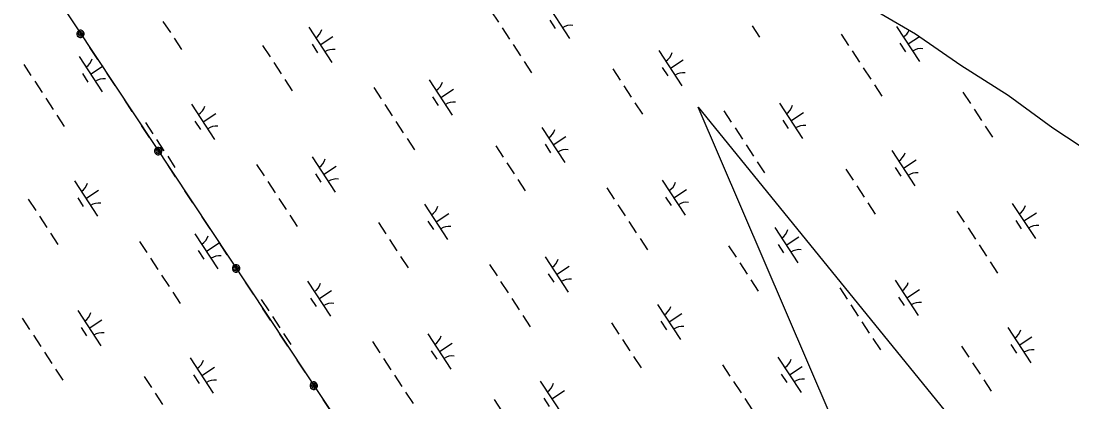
# Model space of a CAD drawing. Extents: x 3945642 to 3966284, y 206476 to 228921.
# Drawn here: x 3957545 to 3958793, y 217128 to 217580 of the extents above; entities that cross this region are included whole.
import ezdxf

# ---------------------------------------------------------------- set-up
doc = ezdxf.new("R2010")
doc.units = 0
for name, color, linetype in [('V-TOPO-SHOR', 7, 'Continuous'), ('V-UTIL-LINE', 7, 'Continuous'), ('V-WETL-SWMP', 7, 'Continuous')]:
    doc.layers.add(name, color=color, linetype=linetype)

msp = doc.modelspace()

# ---------------------------------------------------------------- linework, layer by layer
at = {"layer": 'V-TOPO-SHOR'}
msp.add_lwpolyline([(3959513.7, 217029.2), (3959428, 217072.4), (3959348.4, 217116.4), (3959292.4, 217144.7), (3959207.2, 217188.9), (3959155.1, 217220.1), (3959090.4, 217255.2), (3959023.7, 217294.9), (3958962.3, 217334.1), (3958901.8, 217369.4), (3958818.1, 217421.3), (3958770.5, 217452.6), (3958717.6, 217491.4), (3958661.3, 217526.8), (3958607.6, 217564.2), (3958566.6, 217587.9), (3958521.8, 217620.9), (3958459, 217662.7)], dxfattribs=at)
at = {"layer": 'V-UTIL-LINE'}
for points in [[(3958881.3, 222827.3), (3957109.9, 218327), (3961480.2, 211741.6)], [(3957615.9, 217564.5), (3957616.4, 217565.8), (3957615.3, 217565.6), (3957614.8, 217564.3), (3957615.8, 217563.1), (3957617.2, 217564), (3957617.7, 217566.3), (3957615.9, 217567.4), (3957613.6, 217566.7), (3957613, 217564.5), (3957613.8, 217562.4), (3957616.2, 217561.7), (3957618.5, 217563.1), (3957619.6, 217567), (3957618.4, 217568.2), (3957616.8, 217568.9), (3957615, 217568.9), (3957613.4, 217568.2), (3957612.2, 217567), (3957611.5, 217565.4), (3957611.5, 217563.6), (3957612.1, 217562), (3957613.4, 217560.8), (3957615, 217560.1), (3957616.8, 217560.1), (3957618.4, 217560.7), (3957619.6, 217562), (3957620.3, 217563.6), (3957620.3, 217565.4), (3957619.6, 217567)], [(3957626.7, 217548.2), (3957636.1, 217534.1)], [(3957647.1, 217517.4), (3957656.5, 217503.2)], [(3957667.6, 217486.6), (3957677, 217472.4)], [(3960959.9, 211406.8), (3958349.2, 217477.4), (3962483, 212396.3)], [(3957688.1, 217455.7), (3957697.5, 217441.6)], [(3957708.2, 217425.3), (3957708.8, 217426.7), (3957707.6, 217426.4), (3957707.2, 217425.1), (3957708.1, 217424), (3957709.6, 217424.9), (3957710.1, 217427.2), (3957708.3, 217428.3), (3957706, 217427.5), (3957705.4, 217425.3), (3957706.2, 217423.2), (3957708.5, 217422.5), (3957710.9, 217423.9), (3957712, 217427.8), (3957710.7, 217429.1), (3957709.1, 217429.8), (3957707.4, 217429.8), (3957705.7, 217429.1), (3957704.5, 217427.9), (3957703.8, 217426.2), (3957703.8, 217424.5), (3957704.5, 217422.9), (3957705.7, 217421.6), (3957707.3, 217420.9), (3957709.1, 217420.9), (3957710.7, 217421.6), (3957712, 217422.8), (3957712.6, 217424.5), (3957712.7, 217426.2), (3957712, 217427.8)], [(3957719, 217409.1), (3957728.4, 217394.9)], [(3957739.5, 217378.2), (3957748.9, 217364.1)], [(3957759.9, 217347.4), (3957769.3, 217333.3)], [(3957780.4, 217316.6), (3957789.8, 217302.4)], [(3957800.6, 217286.2), (3957801.1, 217287.5), (3957800, 217287.3), (3957799.5, 217286), (3957800.4, 217284.9), (3957801.9, 217285.7), (3957802.4, 217288), (3957800.6, 217289.1), (3957798.3, 217288.4), (3957797.7, 217286.2), (3957798.5, 217284.1), (3957800.8, 217283.4), (3957803.2, 217284.8), (3957804.3, 217288.7), (3957803.1, 217289.9), (3957801.5, 217290.6), (3957799.7, 217290.6), (3957798.1, 217289.9), (3957796.8, 217288.7), (3957796.2, 217287.1), (3957796.2, 217285.3), (3957796.8, 217283.7), (3957798.1, 217282.5), (3957799.7, 217281.8), (3957801.4, 217281.8), (3957803.1, 217282.4), (3957804.3, 217283.7), (3957805, 217285.3), (3957805, 217287.1), (3957804.3, 217288.7)], [(3957811.4, 217269.9), (3957820.8, 217255.8)], [(3957831.8, 217239.1), (3957841.2, 217224.9)], [(3957852.3, 217208.3), (3957861.7, 217194.1)], [(3957872.7, 217177.4), (3957882.1, 217163.3)], [(3957892.9, 217147.1), (3957893.5, 217148.4), (3957892.3, 217148.1), (3957891.8, 217146.8), (3957892.8, 217145.7), (3957894.2, 217146.6), (3957894.8, 217148.9), (3957893, 217150), (3957890.6, 217149.2), (3957890.1, 217147), (3957890.9, 217144.9), (3957893.2, 217144.2), (3957895.6, 217145.6), (3957896.7, 217149.5), (3957895.4, 217150.8), (3957893.8, 217151.5), (3957892.1, 217151.5), (3957890.4, 217150.8), (3957889.2, 217149.6), (3957888.5, 217147.9), (3957888.5, 217146.2), (3957889.2, 217144.6), (3957890.4, 217143.3), (3957892, 217142.6), (3957893.8, 217142.6), (3957895.4, 217143.3), (3957896.7, 217144.5), (3957897.3, 217146.2), (3957897.3, 217147.9), (3957896.7, 217149.5)], [(3957903.7, 217130.8), (3957913.1, 217116.6)]]:
    msp.add_lwpolyline(points, dxfattribs=at)
at = {"layer": 'V-WETL-SWMP'}
for p, q in [((3958103.3, 217591.8), (3958112.1, 217578.4)), ((3958169.1, 217600.9), (3958196.5, 217559.1)), ((3957713.8, 217579.2), (3957722.6, 217565.9)), ((3958173.1, 217580.8), (3958179.6, 217570.7)), ((3958607.6, 217564.2), (3958566.6, 217587.9)), ((3957886.9, 217572.3), (3957914.3, 217530.5)), ((3958116.5, 217571.7), (3958125.2, 217558.3)), ((3958413.4, 217573.8), (3958422.2, 217560.5)), ((3958584.9, 217573.3), (3958612.3, 217531.5)), ((3957727, 217559.2), (3957735.7, 217545.8)), ((3957900.6, 217551.4), (3957915.7, 217561.2)), ((3958519.1, 217564.2), (3958527.9, 217550.8)), ((3958588.9, 217553.2), (3958595.4, 217543.1)), ((3958598.6, 217552.4), (3958612, 217561.1)), ((3958661.4, 217526.8), (3958607.6, 217564.2)), ((3957832.2, 217550.5), (3957841, 217537.1)), ((3957890.9, 217552.2), (3957897.4, 217542.1)), ((3958129.6, 217551.6), (3958138.4, 217538.2)), ((3958302.7, 217544.7), (3958330.1, 217502.8)), ((3958532.3, 217544.1), (3958541, 217530.7)), ((3957548.4, 217528.2), (3957557.1, 217514.9)), ((3957614.2, 217537.4), (3957641.6, 217495.5)), ((3957845.4, 217530.4), (3957854.1, 217517)), ((3958142.8, 217531.5), (3958151.5, 217518.2)), ((3958316.4, 217523.8), (3958331.4, 217533.6)), ((3957618.1, 217517.2), (3957624.7, 217507.2)), ((3957627.9, 217516.5), (3957642.9, 217526.3)), ((3958248, 217522.8), (3958256.8, 217509.5)), ((3958306.7, 217524.6), (3958313.2, 217514.5)), ((3958545.4, 217524), (3958554.2, 217510.6)), ((3958717.6, 217491.4), (3958661.4, 217526.8)), ((3957561.5, 217508.2), (3957570.3, 217494.8)), ((3957858.5, 217510.3), (3957867.3, 217496.9)), ((3958030, 217509.7), (3958057.4, 217467.9)), ((3958558.6, 217503.9), (3958567.3, 217490.5)), ((3957964.2, 217500.6), (3957972.9, 217487.2)), ((3958043.7, 217488.8), (3958058.7, 217498.7)), ((3958261.2, 217502.8), (3958269.9, 217489.4)), ((3958663.8, 217495.2), (3958672.6, 217481.8)), ((3958770.5, 217452.6), (3958717.6, 217491.4)), ((3957574.7, 217488.1), (3957583.4, 217474.7)), ((3957747.8, 217481.1), (3957775.2, 217439.3)), ((3957977.3, 217480.5), (3957986.1, 217467.2)), ((3958033.9, 217489.6), (3958040.5, 217479.6)), ((3958274.3, 217482.7), (3958283.1, 217469.3)), ((3958445.8, 217482.1), (3958473.2, 217440.3)), ((3957587.8, 217468), (3957596.6, 217454.6)), ((3957761.5, 217460.2), (3957776.5, 217470.1)), ((3958380, 217473), (3958388.7, 217459.6)), ((3958459.5, 217461.2), (3958474.5, 217471.1)), ((3958677, 217475.1), (3958685.7, 217461.8)), ((3957693.1, 217459.3), (3957701.8, 217445.9)), ((3957751.7, 217461), (3957758.3, 217451)), ((3957990.5, 217460.5), (3957999.2, 217447.1)), ((3958163.6, 217453.5), (3958191, 217411.7)), ((3958449.7, 217462), (3958456.3, 217452)), ((3958690.1, 217455.1), (3958698.9, 217441.7)), ((3958177.3, 217432.6), (3958192.3, 217442.5)), ((3958393.1, 217452.9), (3958401.9, 217439.5)), ((3958818.1, 217421.3), (3958770.5, 217452.6)), ((3957706.2, 217439.2), (3957715, 217425.8)), ((3958003.6, 217440.4), (3958012.4, 217427)), ((3958108.9, 217431.7), (3958117.6, 217418.3)), ((3958167.5, 217433.4), (3958174.1, 217423.4)), ((3958406.3, 217432.9), (3958415, 217419.5)), ((3957719.4, 217419.2), (3957728.1, 217405.8)), ((3957890.8, 217418.6), (3957918.2, 217376.8)), ((3958579.4, 217425.9), (3958606.8, 217384.1)), ((3957825, 217409.5), (3957833.8, 217396.1)), ((3957904.5, 217397.7), (3957919.6, 217407.5)), ((3958122, 217411.6), (3958130.8, 217398.2)), ((3958419.4, 217412.8), (3958428.2, 217399.4)), ((3958524.7, 217404.1), (3958533.4, 217390.7)), ((3958583.3, 217405.8), (3958589.9, 217395.7)), ((3958593.1, 217405), (3958608.1, 217414.9)), ((3957894.8, 217398.5), (3957901.4, 217388.4)), ((3958135.2, 217391.5), (3958143.9, 217378.2)), ((3958306.6, 217391), (3958334, 217349.2)), ((3957608.6, 217390), (3957636, 217348.2)), ((3957622.3, 217369.1), (3957637.4, 217378.9)), ((3957838.2, 217389.4), (3957847, 217376)), ((3958240.8, 217381.9), (3958249.6, 217368.5)), ((3958320.3, 217370.1), (3958335.4, 217379.9)), ((3958537.8, 217384), (3958546.6, 217370.6)), ((3957553.9, 217368.2), (3957562.7, 217354.8)), ((3957612.6, 217369.9), (3957619.2, 217359.8)), ((3957851.3, 217369.3), (3957860.1, 217355.9)), ((3958310.6, 217370.9), (3958317.2, 217360.8)), ((3958024.4, 217362.4), (3958051.8, 217320.5)), ((3958254, 217361.8), (3958262.8, 217348.4)), ((3958551, 217363.9), (3958559.7, 217350.5)), ((3958656.6, 217354.2), (3958665.4, 217340.9)), ((3958722.4, 217363.4), (3958749.8, 217321.5)), ((3957567.1, 217348.1), (3957575.8, 217334.7)), ((3957864.5, 217349.2), (3957873.3, 217335.9)), ((3958028.4, 217342.3), (3958034.9, 217332.2)), ((3958038.1, 217341.5), (3958053.2, 217351.3)), ((3958267.1, 217341.7), (3958275.9, 217328.3)), ((3958726.4, 217343.2), (3958733, 217333.2)), ((3958736.1, 217342.5), (3958751.2, 217352.3)), ((3957969.7, 217340.5), (3957978.5, 217327.1)), ((3958440.2, 217334.8), (3958467.6, 217292.9)), ((3958669.8, 217334.2), (3958678.6, 217320.8)), ((3957580.2, 217328), (3957589, 217314.6)), ((3957685.9, 217318.3), (3957694.7, 217304.9)), ((3957751.7, 217327.4), (3957779.1, 217285.6)), ((3957765.4, 217306.5), (3957780.4, 217316.4)), ((3957982.9, 217320.5), (3957991.6, 217307.1)), ((3958280.3, 217321.6), (3958289.1, 217308.2)), ((3958453.9, 217313.8), (3958469, 217323.7)), ((3957755.6, 217307.3), (3957762.2, 217297.3)), ((3958385.5, 217312.9), (3958394.3, 217299.5)), ((3958444.2, 217314.6), (3958450.7, 217304.6)), ((3958682.9, 217314.1), (3958691.7, 217300.7)), ((3957699, 217298.2), (3957707.8, 217284.9)), ((3957996, 217300.4), (3958004.8, 217287)), ((3958167.5, 217299.8), (3958194.9, 217258)), ((3958398.7, 217292.8), (3958407.4, 217279.5)), ((3958696.1, 217294), (3958704.9, 217280.6)), ((3958101.7, 217290.7), (3958110.5, 217277.3)), ((3958171.4, 217279.7), (3958178, 217269.7)), ((3958181.2, 217278.9), (3958196.2, 217288.8)), ((3957712.2, 217278.2), (3957721, 217264.8)), ((3957885.3, 217271.2), (3957912.7, 217229.4)), ((3958114.8, 217270.6), (3958123.6, 217257.2)), ((3958411.8, 217272.8), (3958420.6, 217259.4)), ((3958583.3, 217272.2), (3958610.7, 217230.4)), ((3957725.4, 217258.1), (3957734.1, 217244.7)), ((3957899, 217250.3), (3957914, 217260.2)), ((3958517.5, 217263.1), (3958526.3, 217249.7)), ((3958597, 217251.3), (3958612, 217261.2)), ((3957830.6, 217249.4), (3957839.4, 217236)), ((3957889.2, 217251.1), (3957895.8, 217241.1)), ((3958128, 217250.6), (3958136.8, 217237.2)), ((3958301.1, 217243.6), (3958328.5, 217201.8)), ((3958530.6, 217243), (3958539.4, 217229.6)), ((3958587.2, 217252.1), (3958593.8, 217242.1)), ((3957612.6, 217236.3), (3957640, 217194.5)), ((3957843.7, 217229.3), (3957852.5, 217215.9)), ((3958141.2, 217230.5), (3958149.9, 217217.1)), ((3958314.8, 217222.7), (3958329.8, 217232.6)), ((3957546.8, 217227.2), (3957555.5, 217213.8)), ((3957616.5, 217216.2), (3957623.1, 217206.1)), ((3957626.3, 217215.4), (3957641.3, 217225.2)), ((3958246.4, 217221.8), (3958255.2, 217208.4)), ((3958305, 217223.5), (3958311.6, 217213.4)), ((3958543.8, 217222.9), (3958552.6, 217209.6)), ((3958716.9, 217216), (3958744.3, 217174.2)), ((3957559.9, 217207.1), (3957568.7, 217193.7)), ((3957856.9, 217209.2), (3957865.7, 217195.8)), ((3958028.4, 217208.7), (3958055.8, 217166.9)), ((3958730.6, 217195.1), (3958745.6, 217204.9)), ((3957962.6, 217199.6), (3957971.3, 217186.2)), ((3958042.1, 217187.8), (3958057.1, 217197.6)), ((3958259.5, 217201.7), (3958268.3, 217188.3)), ((3958556.9, 217202.9), (3958565.7, 217189.5)), ((3958662.2, 217194.1), (3958670.9, 217180.8)), ((3958720.8, 217195.9), (3958727.4, 217185.8)), ((3957573.1, 217187), (3957581.8, 217173.6)), ((3957746.1, 217180.1), (3957773.5, 217138.2)), ((3957975.7, 217179.5), (3957984.5, 217166.1)), ((3958032.3, 217188.6), (3958038.9, 217178.5)), ((3958272.7, 217181.6), (3958281.5, 217168.2)), ((3958444.1, 217181.1), (3958471.5, 217139.2)), ((3957586.2, 217166.9), (3957595, 217153.6)), ((3957759.8, 217159.2), (3957774.9, 217169)), ((3958378.4, 217171.9), (3958387.1, 217158.6)), ((3958457.8, 217160.1), (3958472.9, 217170)), ((3958675.3, 217174.1), (3958684.1, 217160.7)), ((3957691.4, 217158.2), (3957700.2, 217144.8)), ((3957750.1, 217159.9), (3957756.7, 217149.9)), ((3957988.9, 217159.4), (3957997.6, 217146)), ((3958448.1, 217160.9), (3958454.7, 217150.9)), ((3958688.5, 217154), (3958697.3, 217140.6)), ((3958161.9, 217152.5), (3958189.3, 217110.6)), ((3958175.6, 217131.5), (3958190.7, 217141.4)), ((3958391.5, 217151.9), (3958400.3, 217138.5)), ((3957704.6, 217138.2), (3957713.4, 217124.8)), ((3958002, 217139.3), (3958010.8, 217125.9)), ((3958107.2, 217130.6), (3958116, 217117.2)), ((3958165.9, 217132.3), (3958172.5, 217122.3)), ((3958404.7, 217131.8), (3958413.4, 217118.4))]:
    msp.add_line(p, q, dxfattribs=at)
for centre, start, end in [((3957885.7, 217574.6), 302.4575, 344.0011), ((3958198.1, 217557), 82.4574, 124.0011), ((3958583.7, 217575.6), 302.4575, 336.7462), ((3957915.9, 217528.4), 82.4574, 124.0011), ((3958301.5, 217547), 302.4575, 344.0011), ((3958613.9, 217529.4), 82.4574, 124.0011), ((3957612.9, 217539.7), 302.4575, 344.0011), ((3958331.7, 217500.8), 82.4574, 124.0011), ((3957643.2, 217493.5), 82.4574, 124.0011), ((3958028.7, 217512.1), 302.4575, 344.0011), ((3957746.5, 217483.5), 302.4575, 344.0011), ((3958059, 217465.9), 82.4574, 124.0011), ((3958444.5, 217484.5), 302.4575, 344.0011), ((3957776.8, 217437.3), 82.4574, 124.0011), ((3958474.8, 217438.2), 82.4574, 124.0011), ((3958162.3, 217455.8), 302.4575, 344.0011), ((3957889.6, 217420.9), 302.4575, 344.0011), ((3958192.6, 217409.6), 82.4574, 124.0011), ((3958578.1, 217428.2), 302.4575, 344.0011), ((3957919.9, 217374.7), 82.4574, 124.0011), ((3958608.4, 217382), 82.4574, 124.0011), ((3957607.4, 217392.3), 302.4575, 344.0011), ((3958305.4, 217393.3), 302.4575, 344.0011), ((3957637.7, 217346.1), 82.4574, 124.0011), ((3958023.2, 217364.7), 302.4575, 344.0011), ((3958335.7, 217347.1), 82.4574, 124.0011), ((3958721.2, 217365.7), 302.4575, 344.0011), ((3958053.5, 217318.5), 82.4574, 124.0011), ((3958439, 217337.1), 302.4575, 344.0011), ((3958751.5, 217319.5), 82.4574, 124.0011), ((3957750.5, 217329.8), 302.4575, 344.0011), ((3958469.2, 217290.9), 82.4574, 124.0011), ((3957780.7, 217283.6), 82.4574, 124.0011), ((3958166.3, 217302.2), 302.4575, 344.0011), ((3957884, 217273.5), 302.4575, 344.0011), ((3958196.5, 217255.9), 82.4574, 124.0011), ((3958582, 217274.5), 302.4575, 344.0011), ((3957914.3, 217227.3), 82.4574, 124.0011), ((3958299.8, 217245.9), 302.4575, 344.0011), ((3958612.3, 217228.3), 82.4574, 124.0011), ((3957611.3, 217238.6), 302.4575, 344.0011), ((3958330.1, 217199.7), 82.4574, 124.0011), ((3957641.6, 217192.4), 82.4574, 124.0011), ((3958027.1, 217211), 302.4575, 344.0011), ((3958715.6, 217218.3), 302.4575, 344.0011), ((3958057.4, 217164.8), 82.4574, 124.0011), ((3958442.9, 217183.4), 302.4575, 344.0011), ((3958745.9, 217172.1), 82.4574, 124.0011), ((3957744.9, 217182.4), 302.4575, 344.0011), ((3957775.2, 217136.2), 82.4574, 124.0011), ((3958473.2, 217137.2), 82.4574, 124.0011), ((3958160.7, 217154.8), 302.4575, 344.0011)]:
    msp.add_arc(centre, 17.6, start, end, dxfattribs=at)

doc.saveas('drawing.dxf')
